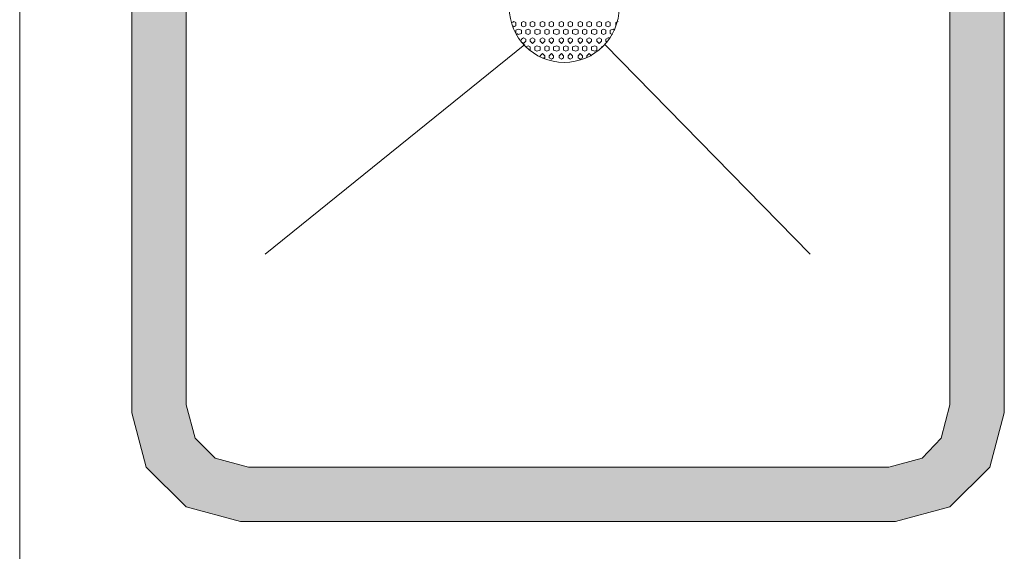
# Model space of a CAD drawing. Extents: x 3940905 to 4145695, y 925352 to 1109797.
# Tile 683 of 1056: x 4031400 to 4031851, y 1100216 to 1100460. Entities that reach past the tile are written whole.
import ezdxf

# ---------------------------------------------------------------- set-up
doc = ezdxf.new("R2010")
doc.units = 0
doc.header["$LTSCALE"] = 750
doc.header["$MEASUREMENT"] = 0
doc.layers.add('CKD Equipments', color=252, linetype='CONTINUOUS', lineweight=0)

msp = doc.modelspace()

# ---------------------------------------------------------------- hatches: boundary and pattern name
at = {"layer": 'CKD Equipments', "true_color": 0x7fffbf}
h = msp.add_hatch(color=111, dxfattribs=at)
h.paths.add_polyline_path([(4031476.38, 1100283.25), (4031451.45, 1100676.57), (4031476.38, 1100676.57)])
h.paths.add_polyline_path([(4031451.45, 1100283.25), (4031476.38, 1100283.25), (4031451.45, 1100676.57)])
h = msp.add_hatch(color=111, dxfattribs=at)
h.paths.add_polyline_path([(4031851.37, 1100283.25), (4031826.44, 1100676.57), (4031851.37, 1100676.57)])
h.paths.add_polyline_path([(4031826.44, 1100283.25), (4031851.37, 1100283.25), (4031826.44, 1100676.57)])
h = msp.add_hatch(color=111, dxfattribs=at)
h.paths.add_polyline_path([(4031477.4, 1100279.69), (4031451.45, 1100283.25), (4031476.38, 1100283.25)])
h.paths.add_polyline_path([(4031451.45, 1100279.69), (4031477.4, 1100279.69), (4031451.45, 1100283.25)])
h = msp.add_hatch(color=111, dxfattribs=at)
h.paths.add_polyline_path([(4031851.37, 1100279.69), (4031826.44, 1100283.25), (4031851.37, 1100283.25)])
h.paths.add_polyline_path([(4031825.42, 1100279.69), (4031851.37, 1100279.69), (4031826.44, 1100283.25)])
h = msp.add_hatch(color=111, dxfattribs=at)
h.paths.add_polyline_path([(4031480.45, 1100267.99), (4031451.45, 1100279.69), (4031477.4, 1100279.69)])
h.paths.add_polyline_path([(4031454.5, 1100267.99), (4031480.45, 1100267.99), (4031451.45, 1100279.69)])
h = msp.add_hatch(color=111, dxfattribs=at)
h.paths.add_polyline_path([(4031848.32, 1100267.99), (4031825.42, 1100279.69), (4031851.37, 1100279.69)])
h.paths.add_polyline_path([(4031822.37, 1100267.99), (4031848.32, 1100267.99), (4031825.42, 1100279.69)])
h = msp.add_hatch(color=111, dxfattribs=at)
h.paths.add_polyline_path([(4031489.61, 1100258.83), (4031454.5, 1100267.99), (4031480.45, 1100267.99)])
h.paths.add_polyline_path([(4031457.04, 1100258.83), (4031489.61, 1100258.83), (4031454.5, 1100267.99)])
h = msp.add_hatch(color=111, dxfattribs=at)
h.paths.add_polyline_path([(4031845.78, 1100258.83), (4031822.37, 1100267.99), (4031848.32, 1100267.99)])
h.paths.add_polyline_path([(4031813.72, 1100258.83), (4031845.78, 1100258.83), (4031822.37, 1100267.99)])
h = msp.add_hatch(color=111, dxfattribs=at)
h.paths.add_polyline_path([(4031504.87, 1100254.76), (4031457.04, 1100258.83), (4031489.61, 1100258.83)])
h.paths.add_polyline_path([(4031458.06, 1100254.76), (4031504.87, 1100254.76), (4031457.04, 1100258.83)])
h = msp.add_hatch(color=111, dxfattribs=at)
h.paths.add_polyline_path([(4031844.76, 1100254.76), (4031813.72, 1100258.83), (4031845.78, 1100258.83)])
h.paths.add_polyline_path([(4031798.46, 1100254.76), (4031844.76, 1100254.76), (4031813.72, 1100258.83)])
h = msp.add_hatch(color=111, dxfattribs=at)
h.paths.add_polyline_path([(4031826.44, 1100236.44), (4031458.06, 1100254.76), (4031844.76, 1100254.76)])
h.paths.add_polyline_path([(4031476.38, 1100236.44), (4031826.44, 1100236.44), (4031458.06, 1100254.76)])
h = msp.add_hatch(color=111, dxfattribs=at)
h.paths.add_polyline_path([(4031801.51, 1100229.83), (4031476.38, 1100236.44), (4031826.44, 1100236.44)])
h.paths.add_polyline_path([(4031501.31, 1100229.83), (4031801.51, 1100229.83), (4031476.38, 1100236.44)])

# ---------------------------------------------------------------- linework, layer by layer
at = {"layer": 'CKD Equipments', "color": 252, "true_color": 0x989898}
for p, q in [((4031400.06, 1100108.73, -7.61), (4031400.06, 1101315.13, -7.61)), ((4031631.57, 1100448.62, -7.61), (4031512.5, 1100352.45, -7.61)), ((4031631.57, 1100448.62, -7.61), (4031512.5, 1100352.45, -7.61)), ((4031631.57, 1100448.62, -7.61), (4031512.5, 1100352.45, -7.61))]:
    msp.add_line(p, q, dxfattribs=at)
at = {"layer": 'CKD Equipments', "color": 8, "true_color": 0x808080}
for p, q in [((4031451.45, 1100680.13, -7.61), (4031451.45, 1100279.69, -7.61)), ((4031851.37, 1100279.69, -7.61), (4031851.37, 1100680.13, -7.61)), ((4031476.38, 1100676.57, -7.61), (4031476.38, 1100283.25, -7.61)), ((4031826.44, 1100283.25, -7.61), (4031826.44, 1100676.57, -7.61)), ((4031476.38, 1100283.25, -7.61), (4031480.45, 1100267.99, -7.61)), ((4031822.37, 1100267.99, -7.61), (4031826.44, 1100283.25, -7.61)), ((4031451.45, 1100279.69, -7.61), (4031458.06, 1100254.76, -7.61)), ((4031844.76, 1100254.76, -7.61), (4031851.37, 1100279.69, -7.61)), ((4031480.45, 1100267.99, -7.61), (4031489.61, 1100258.83, -7.61)), ((4031813.72, 1100258.83, -7.61), (4031822.37, 1100267.99, -7.61)), ((4031489.61, 1100258.83, -7.61), (4031504.87, 1100254.76, -7.61)), ((4031798.46, 1100254.76, -7.61), (4031813.72, 1100258.83, -7.61)), ((4031458.06, 1100254.76, -7.61), (4031476.38, 1100236.44, -7.61)), ((4031504.87, 1100254.76, -7.61), (4031798.46, 1100254.76, -7.61)), ((4031826.44, 1100236.44, -7.61), (4031844.76, 1100254.76, -7.61)), ((4031476.38, 1100236.44, -7.61), (4031501.31, 1100229.83, -7.61)), ((4031801.51, 1100229.83, -7.61), (4031826.44, 1100236.44, -7.61)), ((4031501.31, 1100229.83, -7.61), (4031801.51, 1100229.83, -7.61))]:
    msp.add_line(p, q, dxfattribs=at)
at = {"layer": 'CKD Equipments'}
for p, q in [((4031626.48, 1100459.3, -7.61), (4031625.97, 1100458.79, -7.61)), ((4031627.5, 1100458.79, -7.61), (4031626.48, 1100459.3, -7.61)), ((4031627.5, 1100457.27, -7.61), (4031627.5, 1100458.79, -7.61)), ((4031631.06, 1100459.3, -7.61), (4031630.04, 1100458.79, -7.61)), ((4031630.04, 1100457.27, -7.61), (4031630.04, 1100458.79, -7.61)), ((4031632.07, 1100458.79, -7.61), (4031631.06, 1100459.3, -7.61)), ((4031632.07, 1100457.27, -7.61), (4031632.07, 1100458.79, -7.61)), ((4031635.13, 1100459.3, -7.61), (4031634.11, 1100458.79, -7.61)), ((4031634.11, 1100457.27, -7.61), (4031634.11, 1100458.79, -7.61)), ((4031636.14, 1100458.79, -7.61), (4031635.13, 1100459.3, -7.61)), ((4031636.14, 1100457.27, -7.61), (4031636.14, 1100458.79, -7.61)), ((4031639.71, 1100459.3, -7.61), (4031638.69, 1100458.79, -7.61)), ((4031638.69, 1100457.27, -7.61), (4031638.69, 1100458.79, -7.61)), ((4031640.72, 1100458.79, -7.61), (4031639.71, 1100459.3, -7.61)), ((4031640.72, 1100457.27, -7.61), (4031640.72, 1100458.79, -7.61)), ((4031643.78, 1100459.3, -7.61), (4031642.76, 1100458.79, -7.61)), ((4031642.76, 1100457.27, -7.61), (4031642.76, 1100458.79, -7.61)), ((4031644.79, 1100458.79, -7.61), (4031643.78, 1100459.3, -7.61)), ((4031644.79, 1100457.27, -7.61), (4031644.79, 1100458.79, -7.61)), ((4031648.36, 1100459.3, -7.61), (4031647.34, 1100458.79, -7.61)), ((4031647.34, 1100457.27, -7.61), (4031647.34, 1100458.79, -7.61)), ((4031649.37, 1100458.79, -7.61), (4031648.36, 1100459.3, -7.61)), ((4031649.37, 1100457.27, -7.61), (4031649.37, 1100458.79, -7.61)), ((4031652.43, 1100459.3, -7.61), (4031651.41, 1100458.79, -7.61)), ((4031651.41, 1100457.27, -7.61), (4031651.41, 1100458.79, -7.61)), ((4031653.44, 1100458.79, -7.61), (4031652.43, 1100459.3, -7.61)), ((4031653.44, 1100457.27, -7.61), (4031653.44, 1100458.79, -7.61)), ((4031657.01, 1100459.3, -7.61), (4031655.99, 1100458.79, -7.61)), ((4031655.99, 1100457.27, -7.61), (4031655.99, 1100458.79, -7.61)), ((4031658.02, 1100458.79, -7.61), (4031657.01, 1100459.3, -7.61)), ((4031658.02, 1100457.27, -7.61), (4031658.02, 1100458.79, -7.61)), ((4031661.08, 1100459.3, -7.61), (4031660.06, 1100458.79, -7.61)), ((4031660.06, 1100457.27, -7.61), (4031660.06, 1100458.79, -7.61)), ((4031662.09, 1100458.79, -7.61), (4031661.08, 1100459.3, -7.61)), ((4031662.09, 1100457.27, -7.61), (4031662.09, 1100458.79, -7.61)), ((4031665.66, 1100459.3, -7.61), (4031664.64, 1100458.79, -7.61)), ((4031664.64, 1100457.27, -7.61), (4031664.64, 1100458.79, -7.61)), ((4031666.67, 1100458.79, -7.61), (4031665.66, 1100459.3, -7.61)), ((4031666.67, 1100457.27, -7.61), (4031666.67, 1100458.79, -7.61)), ((4031669.73, 1100459.3, -7.61), (4031668.71, 1100458.79, -7.61)), ((4031668.71, 1100457.27, -7.61), (4031668.71, 1100458.79, -7.61)), ((4031670.74, 1100458.79, -7.61), (4031669.73, 1100459.3, -7.61)), ((4031670.74, 1100457.27, -7.61), (4031670.74, 1100458.79, -7.61)), ((4031674.31, 1100459.3, -7.61), (4031673.29, 1100458.79, -7.61)), ((4031673.29, 1100457.27, -7.61), (4031673.29, 1100458.79, -7.61)), ((4031627.5, 1100457.27, -7.61), (4031626.48, 1100456.76, -7.61)), ((4031626.48, 1100456.76, -7.61), (4031626.48, 1100457.27, -7.61)), ((4031628.51, 1100455.74, -7.61), (4031627.5, 1100455.23, -7.61)), ((4031627.5, 1100453.71, -7.61), (4031627.5, 1100455.23, -7.61)), ((4031630.04, 1100455.23, -7.61), (4031628.51, 1100455.74, -7.61)), ((4031631.06, 1100456.76, -7.61), (4031630.04, 1100457.27, -7.61)), ((4031630.04, 1100453.71, -7.61), (4031630.04, 1100455.23, -7.61)), ((4031632.07, 1100457.27, -7.61), (4031631.06, 1100456.76, -7.61)), ((4031633.09, 1100455.74, -7.61), (4031632.07, 1100455.23, -7.61)), ((4031632.07, 1100453.71, -7.61), (4031632.07, 1100455.23, -7.61)), ((4031634.11, 1100455.23, -7.61), (4031633.09, 1100455.74, -7.61)), ((4031635.13, 1100456.76, -7.61), (4031634.11, 1100457.27, -7.61)), ((4031634.11, 1100453.71, -7.61), (4031634.11, 1100455.23, -7.61)), ((4031636.14, 1100457.27, -7.61), (4031635.13, 1100456.76, -7.61)), ((4031637.16, 1100455.74, -7.61), (4031636.14, 1100455.23, -7.61)), ((4031636.14, 1100453.71, -7.61), (4031636.14, 1100455.23, -7.61)), ((4031638.69, 1100455.23, -7.61), (4031637.16, 1100455.74, -7.61)), ((4031639.71, 1100456.76, -7.61), (4031638.69, 1100457.27, -7.61)), ((4031638.69, 1100453.71, -7.61), (4031638.69, 1100455.23, -7.61)), ((4031640.72, 1100457.27, -7.61), (4031639.71, 1100456.76, -7.61)), ((4031641.74, 1100455.74, -7.61), (4031640.72, 1100455.23, -7.61)), ((4031640.72, 1100453.71, -7.61), (4031640.72, 1100455.23, -7.61)), ((4031642.76, 1100455.23, -7.61), (4031641.74, 1100455.74, -7.61)), ((4031643.78, 1100456.76, -7.61), (4031642.76, 1100457.27, -7.61)), ((4031642.76, 1100453.71, -7.61), (4031642.76, 1100455.23, -7.61)), ((4031644.79, 1100457.27, -7.61), (4031643.78, 1100456.76, -7.61)), ((4031646.32, 1100455.74, -7.61), (4031644.79, 1100455.23, -7.61)), ((4031644.79, 1100453.71, -7.61), (4031644.79, 1100455.23, -7.61)), ((4031647.34, 1100455.23, -7.61), (4031646.32, 1100455.74, -7.61)), ((4031648.36, 1100456.76, -7.61), (4031647.34, 1100457.27, -7.61)), ((4031647.34, 1100453.71, -7.61), (4031647.34, 1100455.23, -7.61)), ((4031649.37, 1100457.27, -7.61), (4031648.36, 1100456.76, -7.61)), ((4031650.39, 1100455.74, -7.61), (4031649.37, 1100455.23, -7.61)), ((4031649.37, 1100453.71, -7.61), (4031649.37, 1100455.23, -7.61)), ((4031651.41, 1100455.23, -7.61), (4031650.39, 1100455.74, -7.61)), ((4031652.43, 1100456.76, -7.61), (4031651.41, 1100457.27, -7.61)), ((4031651.41, 1100453.71, -7.61), (4031651.41, 1100455.23, -7.61)), ((4031653.44, 1100457.27, -7.61), (4031652.43, 1100456.76, -7.61)), ((4031654.97, 1100455.74, -7.61), (4031653.44, 1100455.23, -7.61)), ((4031653.44, 1100453.71, -7.61), (4031653.44, 1100455.23, -7.61)), ((4031655.99, 1100455.23, -7.61), (4031654.97, 1100455.74, -7.61)), ((4031657.01, 1100456.76, -7.61), (4031655.99, 1100457.27, -7.61)), ((4031655.99, 1100453.71, -7.61), (4031655.99, 1100455.23, -7.61)), ((4031658.02, 1100457.27, -7.61), (4031657.01, 1100456.76, -7.61)), ((4031659.04, 1100455.74, -7.61), (4031658.02, 1100455.23, -7.61)), ((4031658.02, 1100453.71, -7.61), (4031658.02, 1100455.23, -7.61)), ((4031660.06, 1100455.23, -7.61), (4031659.04, 1100455.74, -7.61)), ((4031661.08, 1100456.76, -7.61), (4031660.06, 1100457.27, -7.61)), ((4031660.06, 1100453.71, -7.61), (4031660.06, 1100455.23, -7.61)), ((4031662.09, 1100457.27, -7.61), (4031661.08, 1100456.76, -7.61)), ((4031663.62, 1100455.74, -7.61), (4031662.09, 1100455.23, -7.61)), ((4031662.09, 1100453.71, -7.61), (4031662.09, 1100455.23, -7.61)), ((4031664.64, 1100455.23, -7.61), (4031663.62, 1100455.74, -7.61)), ((4031665.66, 1100456.76, -7.61), (4031664.64, 1100457.27, -7.61)), ((4031664.64, 1100453.71, -7.61), (4031664.64, 1100455.23, -7.61)), ((4031666.67, 1100457.27, -7.61), (4031665.66, 1100456.76, -7.61)), ((4031667.69, 1100455.74, -7.61), (4031666.67, 1100455.23, -7.61)), ((4031666.67, 1100453.71, -7.61), (4031666.67, 1100455.23, -7.61)), ((4031668.71, 1100455.23, -7.61), (4031667.69, 1100455.74, -7.61)), ((4031669.73, 1100456.76, -7.61), (4031668.71, 1100457.27, -7.61)), ((4031668.71, 1100453.71, -7.61), (4031668.71, 1100455.23, -7.61)), ((4031670.74, 1100457.27, -7.61), (4031669.73, 1100456.76, -7.61)), ((4031672.27, 1100455.74, -7.61), (4031670.74, 1100455.23, -7.61)), ((4031670.74, 1100453.71, -7.61), (4031670.74, 1100455.23, -7.61)), ((4031672.78, 1100455.23, -7.61), (4031672.27, 1100455.74, -7.61)), ((4031628.51, 1100453.2, -7.61), (4031628, 1100453.71, -7.61)), ((4031630.04, 1100453.71, -7.61), (4031628.51, 1100453.2, -7.61)), ((4031631.06, 1100451.67, -7.61), (4031630.04, 1100451.16, -7.61)), ((4031630.04, 1100450.65, -7.61), (4031630.04, 1100451.16, -7.61)), ((4031632.07, 1100451.16, -7.61), (4031631.06, 1100451.67, -7.61)), ((4031632.07, 1100450.14, -7.61), (4031631.06, 1100449.13, -7.61)), ((4031633.09, 1100453.2, -7.61), (4031632.07, 1100453.71, -7.61)), ((4031632.07, 1100450.14, -7.61), (4031632.07, 1100451.16, -7.61)), ((4031634.11, 1100453.71, -7.61), (4031633.09, 1100453.2, -7.61)), ((4031635.13, 1100451.67, -7.61), (4031634.11, 1100451.16, -7.61)), ((4031634.11, 1100450.14, -7.61), (4031634.11, 1100451.16, -7.61)), ((4031635.13, 1100449.13, -7.61), (4031634.11, 1100450.14, -7.61)), ((4031636.14, 1100451.16, -7.61), (4031635.13, 1100451.67, -7.61)), ((4031636.14, 1100450.14, -7.61), (4031635.13, 1100449.13, -7.61)), ((4031637.16, 1100453.2, -7.61), (4031636.14, 1100453.71, -7.61)), ((4031636.14, 1100450.14, -7.61), (4031636.14, 1100451.16, -7.61)), ((4031638.69, 1100453.71, -7.61), (4031637.16, 1100453.2, -7.61)), ((4031639.71, 1100451.67, -7.61), (4031638.69, 1100451.16, -7.61)), ((4031638.69, 1100450.14, -7.61), (4031638.69, 1100451.16, -7.61)), ((4031639.71, 1100449.13, -7.61), (4031638.69, 1100450.14, -7.61)), ((4031640.72, 1100451.16, -7.61), (4031639.71, 1100451.67, -7.61)), ((4031640.72, 1100450.14, -7.61), (4031639.71, 1100449.13, -7.61)), ((4031641.74, 1100453.2, -7.61), (4031640.72, 1100453.71, -7.61)), ((4031640.72, 1100450.14, -7.61), (4031640.72, 1100451.16, -7.61)), ((4031642.76, 1100453.71, -7.61), (4031641.74, 1100453.2, -7.61)), ((4031643.78, 1100451.67, -7.61), (4031642.76, 1100451.16, -7.61)), ((4031642.76, 1100450.14, -7.61), (4031642.76, 1100451.16, -7.61)), ((4031643.78, 1100449.13, -7.61), (4031642.76, 1100450.14, -7.61)), ((4031644.79, 1100451.16, -7.61), (4031643.78, 1100451.67, -7.61)), ((4031644.79, 1100450.14, -7.61), (4031643.78, 1100449.13, -7.61)), ((4031646.32, 1100453.2, -7.61), (4031644.79, 1100453.71, -7.61)), ((4031644.79, 1100450.14, -7.61), (4031644.79, 1100451.16, -7.61)), ((4031647.34, 1100453.71, -7.61), (4031646.32, 1100453.2, -7.61)), ((4031648.36, 1100451.67, -7.61), (4031647.34, 1100451.16, -7.61)), ((4031647.34, 1100450.14, -7.61), (4031647.34, 1100451.16, -7.61)), ((4031648.36, 1100449.13, -7.61), (4031647.34, 1100450.14, -7.61)), ((4031649.37, 1100451.16, -7.61), (4031648.36, 1100451.67, -7.61)), ((4031649.37, 1100450.14, -7.61), (4031648.36, 1100449.13, -7.61)), ((4031650.39, 1100453.2, -7.61), (4031649.37, 1100453.71, -7.61)), ((4031649.37, 1100450.14, -7.61), (4031649.37, 1100451.16, -7.61)), ((4031651.41, 1100453.71, -7.61), (4031650.39, 1100453.2, -7.61)), ((4031652.43, 1100451.67, -7.61), (4031651.41, 1100451.16, -7.61)), ((4031651.41, 1100450.14, -7.61), (4031651.41, 1100451.16, -7.61)), ((4031652.43, 1100449.13, -7.61), (4031651.41, 1100450.14, -7.61)), ((4031653.44, 1100451.16, -7.61), (4031652.43, 1100451.67, -7.61)), ((4031653.44, 1100450.14, -7.61), (4031652.43, 1100449.13, -7.61)), ((4031654.97, 1100453.2, -7.61), (4031653.44, 1100453.71, -7.61)), ((4031653.44, 1100450.14, -7.61), (4031653.44, 1100451.16, -7.61)), ((4031655.99, 1100453.71, -7.61), (4031654.97, 1100453.2, -7.61)), ((4031657.01, 1100451.67, -7.61), (4031655.99, 1100451.16, -7.61)), ((4031655.99, 1100450.14, -7.61), (4031655.99, 1100451.16, -7.61)), ((4031657.01, 1100449.13, -7.61), (4031655.99, 1100450.14, -7.61)), ((4031658.02, 1100451.16, -7.61), (4031657.01, 1100451.67, -7.61)), ((4031658.02, 1100450.14, -7.61), (4031657.01, 1100449.13, -7.61)), ((4031659.04, 1100453.2, -7.61), (4031658.02, 1100453.71, -7.61)), ((4031658.02, 1100450.14, -7.61), (4031658.02, 1100451.16, -7.61)), ((4031660.06, 1100453.71, -7.61), (4031659.04, 1100453.2, -7.61)), ((4031661.08, 1100451.67, -7.61), (4031660.06, 1100451.16, -7.61)), ((4031660.06, 1100450.14, -7.61), (4031660.06, 1100451.16, -7.61)), ((4031661.08, 1100449.13, -7.61), (4031660.06, 1100450.14, -7.61)), ((4031662.09, 1100451.16, -7.61), (4031661.08, 1100451.67, -7.61)), ((4031662.09, 1100450.14, -7.61), (4031661.08, 1100449.13, -7.61)), ((4031663.62, 1100453.2, -7.61), (4031662.09, 1100453.71, -7.61)), ((4031662.09, 1100450.14, -7.61), (4031662.09, 1100451.16, -7.61)), ((4031664.64, 1100453.71, -7.61), (4031663.62, 1100453.2, -7.61)), ((4031665.66, 1100451.67, -7.61), (4031664.64, 1100451.16, -7.61)), ((4031664.64, 1100450.14, -7.61), (4031664.64, 1100451.16, -7.61)), ((4031665.66, 1100449.13, -7.61), (4031664.64, 1100450.14, -7.61)), ((4031666.67, 1100451.16, -7.61), (4031665.66, 1100451.67, -7.61)), ((4031666.67, 1100450.14, -7.61), (4031665.66, 1100449.13, -7.61)), ((4031667.69, 1100453.2, -7.61), (4031666.67, 1100453.71, -7.61)), ((4031666.67, 1100450.14, -7.61), (4031666.67, 1100451.16, -7.61)), ((4031668.71, 1100453.71, -7.61), (4031667.69, 1100453.2, -7.61)), ((4031669.73, 1100451.67, -7.61), (4031668.71, 1100451.16, -7.61)), ((4031668.71, 1100450.14, -7.61), (4031668.71, 1100451.16, -7.61)), ((4031669.22, 1100449.64, -7.61), (4031668.71, 1100450.14, -7.61)), ((4031670.74, 1100451.67, -7.61), (4031669.73, 1100451.67, -7.61)), ((4031671.76, 1100453.2, -7.61), (4031670.74, 1100453.71, -7.61)), ((4031631.06, 1100449.13, -7.61), (4031630.55, 1100449.64, -7.61)), ((4031633.09, 1100448.11, -7.61), (4031632.07, 1100447.6, -7.61)), ((4031634.11, 1100447.6, -7.61), (4031633.09, 1100448.11, -7.61)), ((4031634.11, 1100446.07, -7.61), (4031634.11, 1100447.6, -7.61)), ((4031637.16, 1100448.11, -7.61), (4031636.14, 1100447.6, -7.61)), ((4031636.14, 1100446.07, -7.61), (4031636.14, 1100447.6, -7.61)), ((4031637.16, 1100445.56, -7.61), (4031636.14, 1100446.07, -7.61)), ((4031638.69, 1100447.6, -7.61), (4031637.16, 1100448.11, -7.61)), ((4031638.69, 1100446.07, -7.61), (4031637.16, 1100445.56, -7.61)), ((4031638.69, 1100446.07, -7.61), (4031638.69, 1100447.6, -7.61)), ((4031641.74, 1100448.11, -7.61), (4031640.72, 1100447.6, -7.61)), ((4031640.72, 1100446.07, -7.61), (4031640.72, 1100447.6, -7.61)), ((4031641.74, 1100445.56, -7.61), (4031640.72, 1100446.07, -7.61)), ((4031642.76, 1100447.6, -7.61), (4031641.74, 1100448.11, -7.61)), ((4031642.76, 1100446.07, -7.61), (4031641.74, 1100445.56, -7.61)), ((4031642.76, 1100446.07, -7.61), (4031642.76, 1100447.6, -7.61)), ((4031646.32, 1100448.11, -7.61), (4031644.79, 1100447.6, -7.61)), ((4031644.79, 1100446.07, -7.61), (4031644.79, 1100447.6, -7.61)), ((4031646.32, 1100445.56, -7.61), (4031644.79, 1100446.07, -7.61)), ((4031647.34, 1100447.6, -7.61), (4031646.32, 1100448.11, -7.61)), ((4031647.34, 1100446.07, -7.61), (4031646.32, 1100445.56, -7.61)), ((4031647.34, 1100446.07, -7.61), (4031647.34, 1100447.6, -7.61)), ((4031650.39, 1100448.11, -7.61), (4031649.37, 1100447.6, -7.61)), ((4031649.37, 1100446.07, -7.61), (4031649.37, 1100447.6, -7.61)), ((4031650.39, 1100445.56, -7.61), (4031649.37, 1100446.07, -7.61)), ((4031651.41, 1100447.6, -7.61), (4031650.39, 1100448.11, -7.61)), ((4031651.41, 1100446.07, -7.61), (4031650.39, 1100445.56, -7.61)), ((4031651.41, 1100446.07, -7.61), (4031651.41, 1100447.6, -7.61)), ((4031654.97, 1100448.11, -7.61), (4031653.44, 1100447.6, -7.61)), ((4031653.44, 1100446.07, -7.61), (4031653.44, 1100447.6, -7.61)), ((4031654.97, 1100445.56, -7.61), (4031653.44, 1100446.07, -7.61)), ((4031655.99, 1100447.6, -7.61), (4031654.97, 1100448.11, -7.61)), ((4031655.99, 1100446.07, -7.61), (4031654.97, 1100445.56, -7.61)), ((4031655.99, 1100446.07, -7.61), (4031655.99, 1100447.6, -7.61)), ((4031659.04, 1100448.11, -7.61), (4031658.02, 1100447.6, -7.61)), ((4031658.02, 1100446.07, -7.61), (4031658.02, 1100447.6, -7.61)), ((4031659.04, 1100445.56, -7.61), (4031658.02, 1100446.07, -7.61)), ((4031660.06, 1100447.6, -7.61), (4031659.04, 1100448.11, -7.61)), ((4031660.06, 1100446.07, -7.61), (4031659.04, 1100445.56, -7.61)), ((4031660.06, 1100446.07, -7.61), (4031660.06, 1100447.6, -7.61)), ((4031663.62, 1100448.11, -7.61), (4031662.09, 1100447.6, -7.61)), ((4031662.09, 1100446.07, -7.61), (4031662.09, 1100447.6, -7.61)), ((4031663.62, 1100445.56, -7.61), (4031662.09, 1100446.07, -7.61)), ((4031664.64, 1100447.6, -7.61), (4031663.62, 1100448.11, -7.61)), ((4031664.64, 1100446.07, -7.61), (4031663.62, 1100445.56, -7.61)), ((4031664.64, 1100446.07, -7.61), (4031664.64, 1100447.6, -7.61)), ((4031667.69, 1100448.11, -7.61), (4031666.67, 1100447.6, -7.61)), ((4031666.67, 1100447.09, -7.61), (4031666.67, 1100447.6, -7.61)), ((4031639.71, 1100444.55, -7.61), (4031638.69, 1100443.53, -7.61)), ((4031638.69, 1100443.02, -7.61), (4031638.69, 1100443.53, -7.61)), ((4031640.72, 1100443.53, -7.61), (4031639.71, 1100444.55, -7.61)), ((4031640.72, 1100442.51, -7.61), (4031640.22, 1100442.51, -7.61)), ((4031640.72, 1100442.51, -7.61), (4031640.72, 1100443.53, -7.61)), ((4031643.78, 1100444.55, -7.61), (4031642.76, 1100443.53, -7.61)), ((4031642.76, 1100442.51, -7.61), (4031642.76, 1100443.53, -7.61)), ((4031643.78, 1100442, -7.61), (4031642.76, 1100442.51, -7.61)), ((4031644.79, 1100443.53, -7.61), (4031643.78, 1100444.55, -7.61)), ((4031644.79, 1100442.51, -7.61), (4031643.78, 1100442, -7.61)), ((4031644.79, 1100442.51, -7.61), (4031644.79, 1100443.53, -7.61)), ((4031648.36, 1100444.55, -7.61), (4031647.34, 1100443.53, -7.61)), ((4031647.34, 1100442.51, -7.61), (4031647.34, 1100443.53, -7.61)), ((4031648.36, 1100442, -7.61), (4031647.34, 1100442.51, -7.61)), ((4031649.37, 1100443.53, -7.61), (4031648.36, 1100444.55, -7.61)), ((4031649.37, 1100442.51, -7.61), (4031648.36, 1100442, -7.61)), ((4031649.37, 1100442.51, -7.61), (4031649.37, 1100443.53, -7.61)), ((4031652.43, 1100444.55, -7.61), (4031651.41, 1100443.53, -7.61)), ((4031651.41, 1100442.51, -7.61), (4031651.41, 1100443.53, -7.61)), ((4031652.43, 1100442, -7.61), (4031651.41, 1100442.51, -7.61)), ((4031653.44, 1100443.53, -7.61), (4031652.43, 1100444.55, -7.61)), ((4031653.44, 1100442.51, -7.61), (4031652.43, 1100442, -7.61)), ((4031653.44, 1100442.51, -7.61), (4031653.44, 1100443.53, -7.61)), ((4031657.01, 1100444.55, -7.61), (4031655.99, 1100443.53, -7.61)), ((4031655.99, 1100442.51, -7.61), (4031655.99, 1100443.53, -7.61)), ((4031657.01, 1100442, -7.61), (4031655.99, 1100442.51, -7.61)), ((4031658.02, 1100443.53, -7.61), (4031657.01, 1100444.55, -7.61)), ((4031658.02, 1100442.51, -7.61), (4031657.01, 1100442, -7.61)), ((4031658.02, 1100442.51, -7.61), (4031658.02, 1100443.53, -7.61)), ((4031661.08, 1100444.55, -7.61), (4031660.06, 1100443.53, -7.61)), ((4031660.06, 1100442.51, -7.61), (4031660.06, 1100443.53, -7.61)), ((4031662.09, 1100443.53, -7.61), (4031661.08, 1100444.55, -7.61))]:
    msp.add_line(p, q, dxfattribs=at)
at = {"layer": 'CKD Equipments', "color": 4, "true_color": 0x00ffff}
for p, q in [((4031631.57, 1100448.62, -7.61), (4031512.5, 1100352.45, -7.61)), ((4031762.33, 1100352.45, -7.61), (4031668.2, 1100448.62, -7.61)), ((4031762.33, 1100352.45, -7.61), (4031668.2, 1100448.62, -7.61)), ((4031762.33, 1100352.45, -7.61), (4031668.2, 1100448.62, -7.61)), ((4031762.33, 1100352.45, -7.61), (4031668.2, 1100448.62, -7.61))]:
    msp.add_line(p, q, dxfattribs=at)
msp.add_circle((4031649.63, 1100465.66, -7.61), 25.19, dxfattribs=at)
msp.add_circle((4031649.63, 1100465.66, -7.61), 25.19, dxfattribs=at)
msp.add_circle((4031649.63, 1100465.66, -7.61), 25.19, dxfattribs=at)
msp.add_circle((4031649.63, 1100465.66, -7.61), 25.19, dxfattribs=at)

doc.saveas('drawing.dxf')
